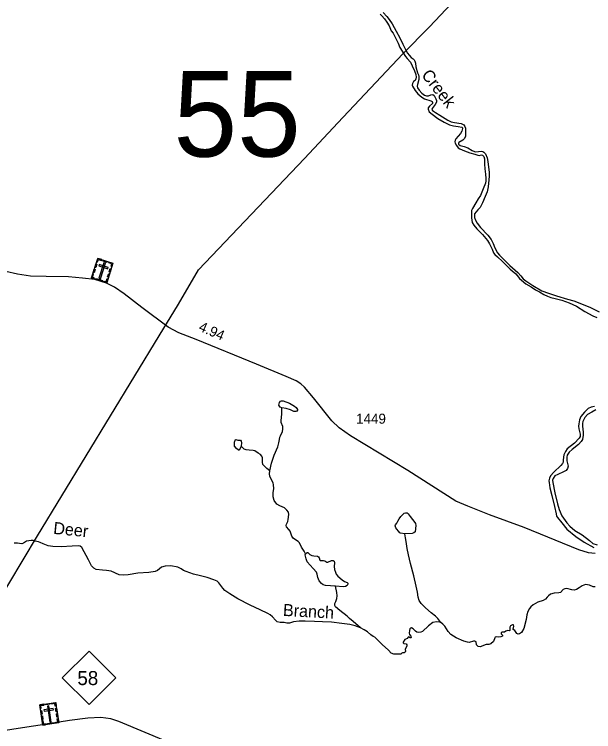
# Model space of a CAD drawing. Extents: x 2126262 to 2293712, y 749403 to 919119.
# Drawn here: x 2268864 to 2276081, y 868911 to 877846 of the extents above; entities that cross this region are included whole.
import ezdxf

# ---------------------------------------------------------------- set-up
doc = ezdxf.new("R2010")
doc.units = 0
for name, color, linetype in [('Exist Cultural Cemetery CELL', 7, 'Continuous'), ('Exist Hydrographic Creek Double Shore', 7, 'Continuous'), ('Exist Hydrographic Creek Single Shore', 7, 'Continuous'), ('Exist Hydrographic Creek Single Shore Label', 7, 'Continuous'), ('Exist Hydrographic Misc Water Feature', 7, 'Continuous'), ('Exist Hydrographic Pond Under 1500 Sq Ft', 7, 'Continuous'), ('Exist Road Primary NC Attributed', 7, 'Continuous'), ('Exist Road Primary NC Shield CELL', 7, 'Continuous'), ('Exist Road Primary NC Shield Number Label', 7, 'Continuous'), ('Exist Road Secondary Mileage Hundredths English Label', 7, 'Continuous'), ('Exist Road Secondary Structure Standard Bridge Number Label', 7, 'Continuous'), ('Exist Road Secondary Type 51 Attributed', 7, 'Continuous'), ('Exist Road Secondary Type 51 Number Label', 7, 'Continuous'), ('Exist Utilities Electrical Transmission Line', 7, 'Continuous')]:
    doc.layers.add(name, color=color, linetype=linetype)

msp = doc.modelspace()

# ---------------------------------------------------------------- linework, layer by layer
at = {"layer": 'Exist Cultural Cemetery CELL'}
for points in [[(2269903.4, 874806.6), (2270092.8, 874745.3), (2270014.5, 874503), (2269825.1, 874564.3)], [(2269867.3, 874694.8), (2269880.6, 874736), (2269891.4, 874732.5), (2269878.1, 874691.3)], [(2269890.1, 874765.3), (2269900.9, 874761.9), (2269910.8, 874792.5), (2269949.4, 874780), (2269952.8, 874790.6), (2269903.4, 874806.6)], [(2269921.3, 874729.3), (2269915.6, 874711.5), (2270027.6, 874675.3), (2270033.3, 874693)], [(2269998.1, 874745.2), (2269980.4, 874750.9), (2269918, 874557.9), (2269935.8, 874552.2)], [(2269973.9, 874783.8), (2270023.2, 874767.8), (2270019.7, 874757), (2269970.4, 874772.9)], [(2270079.6, 874704.1), (2270068.8, 874707.5), (2270078.7, 874738.2), (2270040.1, 874750.6), (2270043.5, 874761.2), (2270092.9, 874745.3)], [(2269846.6, 874630.8), (2269859.9, 874672), (2269870.7, 874668.5), (2269857.4, 874627.3)], [(2270046.2, 874638), (2270059.6, 874679.2), (2270070.4, 874675.7), (2270057.1, 874634.5)], [(2269856.6, 874554.1), (2269860.1, 874565.1), (2269839.2, 874571.8), (2269851.6, 874610.3), (2269841, 874613.7), (2269825.1, 874564.3)], [(2269883.3, 874557.5), (2269964, 874531.4), (2269960.5, 874520.6), (2269879.8, 874546.7)], [(2269983, 874513.2), (2269986.5, 874524.2), (2270007.5, 874517.4), (2270019.9, 874555.9), (2270030.5, 874552.4), (2270014.5, 874503)], [(2270025.9, 874575.3), (2270039.3, 874616.5), (2270050.1, 874613), (2270036.8, 874571.8)], [(2269182.2, 869244.3), (2269379, 869274.2), (2269417.2, 869022.5), (2269220.4, 868992.6)], [(2269188.7, 869201.5), (2269199.9, 869203.2), (2269195.1, 869235), (2269235.2, 869241.1), (2269233.5, 869252.1), (2269182.2, 869244.3)], [(2269232.7, 869183.2), (2269235.5, 869164.7), (2269351.9, 869182.4), (2269349.1, 869200.8)], [(2269255.4, 869255.4), (2269306.6, 869263.2), (2269308.3, 869251.9), (2269257.1, 869244.1)], [(2269294.3, 869231.7), (2269275.9, 869228.9), (2269306.3, 869028.4), (2269324.8, 869031.2)], [(2269385.6, 869231.4), (2269374.4, 869229.7), (2269369.5, 869261.5), (2269329.4, 869255.4), (2269327.7, 869266.4), (2269379.1, 869274.2)], [(2269385.3, 869157.4), (2269378.8, 869200.2), (2269390, 869201.9), (2269396.5, 869159.1)], [(2269199.8, 869128.2), (2269193.3, 869171), (2269204.5, 869172.7), (2269211, 869129.9)], [(2269209.9, 869061.7), (2269203.4, 869104.5), (2269214.6, 869106.2), (2269221.1, 869063.4)], [(2269395.1, 869092.2), (2269388.6, 869135), (2269399.9, 869136.7), (2269406.4, 869093.9)], [(2269253.1, 868997.6), (2269251.4, 869008.9), (2269229.6, 869005.6), (2269223.6, 869045.6), (2269212.6, 869043.9), (2269220.4, 868992.6)], [(2269275.5, 869012.5), (2269359.4, 869025.3), (2269361.1, 869014), (2269277.2, 869001.3)], [(2269384.5, 869017.5), (2269382.8, 869028.9), (2269404.5, 869032.2), (2269398.4, 869072.1), (2269409.4, 869073.8), (2269417.2, 869022.5)]]:
    msp.add_lwpolyline(points, close=True, dxfattribs=at)
at = {"layer": 'Exist Hydrographic Creek Double Shore'}
for points in [[(2273460.5, 877868.7), (2273503.8, 877820.9), (2273531.8, 877783.2), (2273569.5, 877726), (2273621.3, 877636.5), (2273667.6, 877554.5), (2273705.4, 877473), (2273739.9, 877401.9), (2273761.4, 877364.1), (2273783, 877336), (2273806.7, 877310.2), (2273832.6, 877290.7), (2273844.5, 877278.9), (2273854.2, 877264.8), (2273859.6, 877236.8), (2273866, 877192.6), (2273886.5, 877117.8), (2273897.3, 877094.1), (2273903.8, 877073.6), (2273904.8, 877055.2), (2273903.8, 877034.7), (2273884.4, 876971.1), (2273883.3, 876952.8), (2273887.6, 876931.2), (2273905.9, 876899.9), (2273938.3, 876864.3), (2273974.9, 876840.6), (2273998.6, 876831.9), (2274024.1, 876832.4), (2274052.1, 876844.2), (2274075.8, 876846.4), (2274093.1, 876835.6), (2274116.8, 876795.7), (2274123.3, 876770.9), (2274121.1, 876753.6), (2274106, 876724.5), (2274067.2, 876671.6), (2274066.1, 876661.9), (2274074.7, 876650.1), (2274111.4, 876624.2), (2274163.2, 876588.6), (2274264.5, 876528.2), (2274307.6, 876506.6), (2274346.4, 876498), (2274428.9, 876485.8), (2274462.3, 876469.6), (2274476.4, 876450.2), (2274483.9, 876426.4), (2274486.1, 876328.3), (2274471, 876300.2), (2274449.4, 876280.8), (2274400.9, 876251.7), (2274396.6, 876242), (2274398.7, 876229), (2274418.1, 876212.8), (2274466.7, 876198.8), (2274511.9, 876181.6), (2274566.9, 876150.3), (2274596, 876137.3), (2274613.3, 876134.1), (2274680.1, 876141.6), (2274698.4, 876139.5), (2274714.6, 876130.9), (2274735.1, 876108.2), (2274754.5, 876057.5), (2274762.1, 876012.2), (2274766.4, 875976.6), (2274779.3, 875881.6), (2274780.4, 875831.9), (2274776.1, 875785.5), (2274765.3, 875696), (2274752.4, 875634.5), (2274730.8, 875577.4), (2274695.2, 875499.7), (2274665, 875439.3), (2274637, 875410.8), (2274598.2, 875361.2), (2274596, 875345), (2274596, 875313.7), (2274606.8, 875283.5), (2274630.5, 875243.6), (2274672.6, 875191.8), (2274763.1, 875093.6), (2274804.1, 875040.8), (2274828.9, 874992.9), (2274850.5, 874937.9), (2274883.9, 874877.5), (2274909.8, 874845.1), (2274962.6, 874794.4), (2275037, 874716.7), (2275134.4, 874632.1), (2275175.4, 874587.9), (2275204.5, 874551.2), (2275234.7, 874527.5), (2275322, 874470.3), (2275433.1, 874403.4), (2275519.3, 874371.1), (2275617.4, 874339.8), (2275754.9, 874298.8), (2275835.8, 874276.2), (2276034.1, 874199)], [(2273420.4, 877848.6), (2273442, 877825.9)], [(2273442, 877825.9), (2273476.9, 877788.4), (2273503.9, 877749.5), (2273533, 877702.1), (2273559.9, 877641.6), (2273582.6, 877610.4), (2273647.3, 877486.3), (2273667.7, 877433.4), (2273736.8, 877322.1), (2273759.4, 877297.3), (2273798.2, 877249.8), (2273819.8, 877204.5), (2273850, 877140.9), (2273865, 877095.6), (2273869.4, 877065.4), (2273865, 877043.8), (2273858.6, 877022.2), (2273838.1, 877007.7), (2273824.1, 876986.1), (2273820.8, 876963.4), (2273825.2, 876950.5), (2273857.5, 876895.5), (2273892, 876857.7), (2273942.2, 876812.4), (2273974.6, 876793), (2274053.3, 876769.3), (2274069.5, 876758.5), (2274074.9, 876747.7), (2274071.6, 876734.7), (2274036, 876702.4), (2274019.9, 876679.7), (2274017.7, 876663.5), (2274031.7, 876632.3), (2274069.5, 876603.1), (2274140.6, 876548.8), (2274220.4, 876503.5), (2274284, 876471.1), (2274335.8, 876456), (2274392.9, 876450.6), (2274439.8, 876440.9), (2274446.3, 876433.3), (2274448.4, 876423.6), (2274439.8, 876389.1), (2274420.4, 876362.1), (2274365.4, 876294.2), (2274355.7, 876276.9), (2274352.5, 876259.7), (2274356.8, 876242.4), (2274373, 876211.1), (2274393.4, 876183.6), (2274411.8, 876170.7), (2274472.1, 876146.9), (2274539, 876122.1), (2274599.4, 876103.8), (2274637.1, 876091.9), (2274655.4, 876089.7), (2274683.5, 876094.1), (2274697.5, 876091.9), (2274711.5, 876075.7), (2274719, 876046.6), (2274720.1, 875978.6), (2274724.4, 875923.2), (2274732, 875856.3), (2274737.4, 875802.4), (2274737.4, 875773.2), (2274732, 875745.2), (2274702.9, 875672.9), (2274669.4, 875589.9), (2274642.5, 875549.5), (2274614.5, 875496.6), (2274571.3, 875426.5), (2274560.6, 875401.7), (2274557.3, 875371.5), (2274557.3, 875310), (2274567, 875251.8), (2274587.5, 875220.5), (2274626.3, 875174.1), (2274695.3, 875102.9), (2274757.8, 875028.8), (2274784.8, 874986.7), (2274817.1, 874919.8), (2274832.8, 874876.3), (2274850, 874855.8), (2274881.3, 874827.7), (2274946, 874766.2), (2275004.2, 874709), (2275040.9, 874670.2), (2275065.7, 874649.7), (2275109.9, 874614.1), (2275129.3, 874591.5), (2275157.3, 874556.9), (2275179.9, 874536.4), (2275237.1, 874490.1), (2275303.4, 874450.7), (2275355.1, 874414), (2275405.8, 874388.1), (2275460.8, 874354.7), (2275506.1, 874334.2), (2275547, 874320.2), (2275602, 874306.1), (2275686.1, 874284.6)], [(2275686.1, 874284.6), (2275776.7, 874251.1), (2275868.3, 874210.1), (2275970.2, 874143.7), (2276071.6, 874088.7), (2276121.1, 874069.2)], [(2276034.1, 874199), (2276150.6, 874139.7)], [(2276091, 872962.1), (2276051.1, 872952.4), (2276012.3, 872936.2), (2275964.8, 872892), (2275919.5, 872838.1), (2275903.4, 872794.9), (2275895.8, 872747.4), (2275893.7, 872715.7), (2275896.9, 872681.2), (2275912, 872618.6), (2275910.9, 872589.5), (2275899.1, 872567.9), (2275840.8, 872503.2), (2275752.4, 872432), (2275730.2, 872402.3), (2275710.8, 872358.1), (2275702.2, 872295.5), (2275700, 872266.4), (2275694.6, 872251.3), (2275670.9, 872227.6), (2275583.6, 872142.4), (2275544.8, 872098.1), (2275530.8, 872070.1), (2275524.3, 872035.6), (2275525.4, 872014), (2275534, 871946.7), (2275557.7, 871851.7), (2275591.1, 871715.8), (2275612.7, 871625.2), (2275619.2, 871597.2), (2275630, 871579.9), (2275682.8, 871513.7), (2275748.5, 871431.7), (2275857.4, 871341.1), (2275960.9, 871269.9), (2276084.9, 871203)], [(2276107.5, 872917.9), (2276057.9, 872890.9), (2276005, 872860.4), (2275970.5, 872823.7), (2275946.8, 872775.2), (2275940.3, 872750.4), (2275940.3, 872718), (2275950.1, 872643.6), (2275951.3, 872605.1), (2275941.6, 872551.1), (2275924.4, 872524.1), (2275889.9, 872487.5), (2275812.3, 872424.9), (2275775, 872392.1), (2275751.2, 872356.5), (2275745.9, 872329.5), (2275745.9, 872286.4), (2275762, 872218.4), (2275755.6, 872187.1), (2275738.3, 872164.5), (2275706, 872146.2), (2275632.7, 872114.9), (2275598.1, 872095.9), (2275575.5, 872065.7), (2275570.1, 872043), (2275572.3, 872012.8), (2275596, 871886.6), (2275631.6, 871750.7), (2275653.1, 871676.9), (2275685.5, 871601.4), (2275744.8, 871512.9), (2275784.7, 871468.7), (2275845, 871415.8), (2275935.6, 871361.9), (2276029.4, 871290.7), (2276072.1, 871256.4), (2276122.8, 871238.1)]]:
    msp.add_lwpolyline(points, dxfattribs=at)
at = {"layer": 'Exist Hydrographic Creek Single Shore'}
for points in [[(2273175.2, 870205.4), (2273109.7, 870227.8), (2273042.9, 870245.1), (2272942.6, 870260.2), (2272816.5, 870275.3), (2272703.3, 870280.7), (2272604.6, 870281.7), (2272485, 870289.3), (2272410.6, 870287.1), (2272341.6, 870277.4), (2272290.9, 870264.5), (2272260.7, 870264.5), (2272225.1, 870268.8), (2272175.5, 870270.9), (2272140, 870280.7), (2272117.3, 870301.2), (2272080.7, 870340), (2272050.5, 870365.9), (2272022.4, 870384.2), (2271926, 870430.6), (2271802.1, 870487.8), (2271646.8, 870566), (2271548.1, 870626.4), (2271487.7, 870668.5), (2271459.6, 870697.6), (2271413.3, 870764.5), (2271391.7, 870783.9), (2271350.8, 870802.2), (2271266.7, 870831.4), (2271184.7, 870851.9), (2271098, 870872.9), (2271003.2, 870904.2), (2270971.9, 870917.1), (2270943.9, 870940.9), (2270902.9, 870959.2), (2270815.6, 870977.5), (2270742.3, 870974.3), (2270695.9, 870958.1), (2270649.5, 870917.1), (2270618.3, 870904.2), (2270540.6, 870893.4), (2270402.6, 870883.7), (2270281.6, 870866.4), (2270221.2, 870862.1), (2270170.5, 870865.3), (2270070.3, 870909.6), (2270012, 870920.4), (2269961.4, 870924.7), (2269883.7, 870932.2), (2269853.6, 870947.3), (2269824.4, 870976.5), (2269788.9, 871052), (2269706.3, 871203.5), (2269682.6, 871220.8), (2269664.2, 871225.1), (2269583.4, 871221.9), (2269445.9, 871214.3), (2269344.6, 871217.6), (2269287.4, 871225.1), (2269221.7, 871251), (2269186.1, 871269.3), (2269166.7, 871273.7), (2269123.6, 871282.3), (2269097.7, 871290.9), (2269074, 871290.9), (2269014.7, 871285.5), (2269003.9, 871275.8), (2268979.1, 871257.5), (2268957.5, 871251), (2268929.5, 871253.2), (2268902.5, 871260.7), (2268863.2, 871259.6)], [(2276097.6, 870714.5), (2276073.4, 870716.7), (2276027, 870733.9), (2275978.5, 870743.7), (2275937.6, 870728.6), (2275900.9, 870702.7), (2275865.3, 870680), (2275836.2, 870674.6), (2275808.2, 870675.7), (2275746.7, 870694), (2275719.8, 870691.9), (2275702.5, 870681.1), (2275665.9, 870645.5), (2275648.6, 870640.1), (2275588.2, 870636.9), (2275543, 870622.8), (2275517.7, 870604.1), (2275501.6, 870584.6), (2275481.1, 870559.8), (2275453, 870544.7), (2275386.2, 870522.1), (2275325.8, 870489.7), (2275296.7, 870467.1), (2275281.6, 870444.4), (2275260.1, 870406.7), (2275249.3, 870366.7), (2275240.7, 870308.5), (2275212.6, 870197.4), (2275183.5, 870146.7), (2275158.7, 870128.3), (2275140.4, 870126.2), (2275122.1, 870133.7), (2275098.3, 870170.4), (2275078.9, 870183.3), (2275076.8, 870193.1), (2275083.2, 870204.9), (2275087.6, 870224.3), (2275081.1, 870240.5), (2275069.2, 870243.8), (2275043.4, 870227.6), (2275035.8, 870212.5), (2275036.9, 870172.6), (2275031.5, 870168.2)], [(2274178.7, 870271.2), (2274160.7, 870276.8), (2274124, 870280), (2274075.5, 870269.2), (2274021.6, 870228.2), (2273947.2, 870160.3), (2273926.7, 870151.6), (2273897.6, 870146.2), (2273878.2, 870150.6), (2273862, 870164.6), (2273832.9, 870192.6), (2273811.4, 870203.4), (2273802.8, 870201.3), (2273790.9, 870191.5), (2273785.5, 870172.1), (2273783.3, 870136.5), (2273786.6, 870122.5), (2273803.8, 870102), (2273808.1, 870085.8), (2273804.9, 870078.3), (2273796.3, 870079.4), (2273775.8, 870091.2), (2273770.4, 870089.1), (2273756.4, 870072.9), (2273748.8, 870066.4), (2273730.5, 870058.9), (2273707.9, 870026.5), (2273706.8, 870016.8), (2273717.6, 870009.2), (2273745.6, 870004.9), (2273754.2, 869994.1), (2273752.1, 869979), (2273734.8, 869935.9), (2273737.6, 869915.7), (2273731.2, 869900.6), (2273721.5, 869894.1), (2273698.8, 869893.1), (2273692.4, 869887.7), (2273680.5, 869878), (2273664.3, 869876.9), (2273592.1, 869878), (2273557.6, 869889.8), (2273523.1, 869924.3), (2273446.5, 869997.7), (2273373.2, 870073.2), (2273353.1, 870087.8), (2273332.6, 870097.5), (2273305.6, 870116.9), (2273262.5, 870153.6), (2273220.5, 870179.5), (2273175.2, 870205.4)], [(2275031.5, 870168.2), (2275011, 870169.3), (2274988.4, 870161.8), (2274968.5, 870150.3), (2274936.2, 870149.3), (2274927.6, 870143.9), (2274928.6, 870130.9), (2274943.7, 870113.7), (2274944.8, 870101.8), (2274926.5, 870091), (2274890.9, 870088.8), (2274867.2, 870094.2), (2274855.3, 870087.8), (2274847.8, 870078.1), (2274832.7, 870034.9), (2274798.2, 870006.9), (2274773.4, 869995), (2274743.2, 869997.2), (2274667.7, 869965.9), (2274642.9, 869970.2), (2274622.5, 869990.7), (2274616, 870028.4), (2274600.9, 870038.1), (2274584.7, 870039.2), (2274530.8, 870023), (2274508.2, 870024.1), (2274464, 870037.1), (2274368, 870078.1), (2274301.2, 870121.2), (2274269.3, 870157.9), (2274228.3, 870223.7), (2274202.4, 870250.7), (2274178.7, 870271.2)]]:
    msp.add_lwpolyline(points, dxfattribs=at)
at = {"layer": 'Exist Hydrographic Misc Water Feature'}
msp.add_line((2273290.6, 870168.5), (2273294.1, 870166.1), dxfattribs=at)
for points in [[(2272047.6, 872160.8), (2272068, 872255.7), (2272102.5, 872353.9), (2272144.6, 872458.6), (2272160.8, 872508.2), (2272167.2, 872549.7), (2272170.5, 872577.8), (2272178, 872595), (2272206, 872651.1), (2272210.3, 872677), (2272207.1, 872711.5), (2272189.9, 872760.1), (2272187.7, 872788.1), (2272196.3, 872865.8), (2272196.3, 872944.5)], [(2272047.6, 872160.8), (2272007.7, 872188.9), (2271978.6, 872216.9), (2271961.3, 872240.6), (2271954.8, 872267.6), (2271955.9, 872321.6), (2271948.4, 872343.1), (2271929, 872364.7), (2271900.9, 872382), (2271861, 872407.9), (2271840.5, 872414.3), (2271788.8, 872416.5), (2271752.1, 872420.8), (2271727.3, 872431.6), (2271709, 872444.5), (2271688.5, 872467.2)], [(2272492.1, 871126.7), (2272474.2, 871159), (2272442.9, 871208.6), (2272414.9, 871262.5), (2272399.8, 871278.7), (2272378.2, 871293.8), (2272336.2, 871322.9), (2272318.9, 871346.7), (2272312.4, 871372.6), (2272298.4, 871409.2), (2272285.5, 871430.8), (2272256.4, 871461), (2272252.1, 871477.2), (2272254.2, 871494.5), (2272270.4, 871529), (2272276.9, 871552.7), (2272283.3, 871614.5), (2272279, 871644.7), (2272259.6, 871670.6), (2272229.4, 871700.8), (2272172.3, 871723.5), (2272134.6, 871746.1), (2272101.1, 871792.5), (2272089.3, 871835.7), (2272090.4, 871887.5), (2272096.8, 871941.8), (2272093.6, 871986.1), (2272088.2, 872012), (2272060.2, 872065.9), (2272048.3, 872091.8), (2272043.2, 872123.1), (2272047.6, 872160.8)], [(2274178.7, 870271.2), (2274139.9, 870320.8), (2274109.7, 870347.7), (2274057.9, 870392), (2273985.7, 870453.5), (2273930.7, 870506.9), (2273905.9, 870545.7), (2273895.1, 870585.6), (2273886.5, 870650.3), (2273870.3, 870721.5), (2273841.2, 870852.6), (2273798.1, 871004.7), (2273773.3, 871112.6), (2273758.2, 871194), (2273744.2, 871278.2), (2273738.8, 871323.5), (2273729.1, 871374.2)], [(2273175.2, 870205.4), (2273083.5, 870283), (2273040.4, 870319.7), (2273009.1, 870347.8), (2272919.7, 870421.1), (2272865.7, 870467.5), (2272858.2, 870483.7), (2272858.2, 870507.4), (2272870.1, 870531.1), (2272883, 870568.4), (2272887.3, 870602.9), (2272883, 870642.8), (2272864.7, 870723.7)]]:
    msp.add_lwpolyline(points, dxfattribs=at)
at = {"layer": 'Exist Hydrographic Pond Under 1500 Sq Ft'}
for points in [[(2272196.3, 872944.5), (2272173.7, 872954.9), (2272166.1, 872964.6), (2272160.8, 872979.7), (2272166.1, 873009.9), (2272179.1, 873028.2), (2272190.9, 873032.6), (2272212.5, 873030.4), (2272292.3, 873001.3), (2272353.7, 872966.8), (2272376.4, 872947.3), (2272391.5, 872924.7), (2272390.4, 872913.9), (2272383.9, 872904.2), (2272369.9, 872899.9), (2272346.2, 872898.8), (2272304.1, 872918.2), (2272251.3, 872934.4)], [(2271688.5, 872467.2), (2271667, 872421.9), (2271660.5, 872416.5), (2271656.2, 872418.6), (2271631.4, 872438.1), (2271608.7, 872469.3), (2271605.5, 872496.3), (2271607.7, 872519), (2271617.4, 872549.2), (2271623.8, 872549.2), (2271636.8, 872544.9), (2271648.6, 872542.7), (2271670.2, 872543.8), (2271681, 872540.5), (2271690.7, 872527.6), (2271692.8, 872509.3)], [(2273729.1, 871374.2), (2273676.6, 871382.5), (2273664.7, 871389), (2273648.6, 871410.5), (2273630.2, 871435.4), (2273618.4, 871449.4), (2273608.7, 871474.2), (2273610.8, 871488.2), (2273629.2, 871508.7), (2273640, 871533.5), (2273657.2, 871561.6), (2273679.8, 871590.7), (2273720.8, 871632.8), (2273735.9, 871637.1), (2273756.4, 871634.9), (2273768.3, 871625.2), (2273796.3, 871589.6), (2273824.3, 871554), (2273854.5, 871518.4), (2273862, 871502.2), (2273864.2, 871480.7), (2273856.7, 871399.8), (2273842.6, 871386.8), (2273821.1, 871378.2)]]:
    msp.add_lwpolyline(points, close=True, dxfattribs=at)
for points in [[(2272864.7, 870723.7), (2272742.2, 870733.5), (2272712, 870741.1), (2272689.4, 870756.2), (2272661.3, 870790.7), (2272645.2, 870829.5), (2272637.6, 870871.6), (2272626.8, 870898.6), (2272586.9, 870945), (2272510.4, 871026.9), (2272497.5, 871065.2), (2272486.7, 871112.7), (2272492.1, 871126.7)], [(2272492.1, 871126.7), (2272513.6, 871141.8), (2272520.1, 871140.7), (2272544.9, 871119.2), (2272569.7, 871106.2), (2272593.4, 871103), (2272639.8, 871097.6), (2272651.6, 871090), (2272663.5, 871077.1), (2272668.9, 871048), (2272675.3, 871042.6), (2272714.2, 871041.5), (2272732.5, 871037.2), (2272756.2, 871023.2), (2272769.1, 871021), (2272816.6, 871042.6), (2272836, 871043.7), (2272847.8, 871032.9), (2272853.2, 871015.6), (2272850, 870969.2), (2272852.2, 870932.5), (2272866.2, 870896.5), (2272872.6, 870873.9), (2272894.2, 870849.1), (2272948.1, 870802.7), (2272978.3, 870782.2), (2273008.5, 870769.2), (2273017.1, 870759.5), (2273018.2, 870749.8), (2273010.6, 870732.5), (2272990.2, 870718.5), (2272960, 870716.4), (2272864.7, 870723.7)]]:
    msp.add_lwpolyline(points, dxfattribs=at)
at = {"layer": 'Exist Road Primary NC Attributed'}
msp.add_lwpolyline([(2272237, 866146.2), (2272070.4, 867024.9), (2271960.2, 867613.9), (2271907.9, 867791.9), (2271856.3, 867891), (2271789.4, 867990.1), (2271440, 868387.2), (2271349.4, 868487.7), (2271272.7, 868542.1), (2271205.7, 868588.2), (2271089.3, 868648.9), (2270774.1, 868782.9), (2270166, 869039.7), (2270065.6, 869071.8), (2269940.1, 869087.2), (2269781.1, 869077.4), (2269549.6, 869049.5), (2269292.7, 869007.7), (2268912, 868951.9), (2268591.2, 868901.6)], dxfattribs=at)
at = {"layer": 'Exist Road Primary NC Shield CELL'}
msp.add_lwpolyline([(2269462, 869581), (2269795, 869914), (2270128, 869581), (2269795, 869248)], close=True, dxfattribs=at)
at = {"layer": 'Exist Road Secondary Type 51 Attributed'}
msp.add_lwpolyline([(2276100.9, 871131), (2276015.9, 871138), (2275897.3, 871175.7), (2275213.3, 871455.5), (2274783, 871611.2), (2274515.2, 871720), (2274364.6, 871784.2), (2273767.7, 872162.5), (2273050.2, 872594.5), (2272909.3, 872695), (2272818.7, 872781.6), (2272592.1, 873068.4), (2272477.7, 873203.8), (2272431.7, 873245.7), (2272373.1, 873282), (2272251.1, 873337.1), (2271880.1, 873490.6), (2271129.8, 873797.7), (2270913.6, 873880.1), (2270781.1, 873948.5), (2270454.1, 874194.8), (2270233.7, 874366.5), (2270110.3, 874448.2), (2270014.1, 874498.4), (2269867.6, 874541.7), (2269714.2, 874559.8), (2269538.5, 874576.6), (2269261.7, 874578.7), (2269066.4, 874584.3), (2268901.9, 874608), (2268759.6, 874641.5)], dxfattribs=at)
at = {"layer": 'Exist Utilities Electrical Transmission Line'}
msp.add_lwpolyline([(2268433.6, 870153.4), (2269152, 871351.8), (2270668, 873841.2), (2270908.2, 874235.2), (2271160.1, 874665.4), (2272480.4, 876049.3), (2272894.2, 876493.2), (2273705.7, 877352.5), (2274036.5, 877691.3), (2276296.8, 880095.8), (2276647.3, 880459), (2279664.1, 883640.4), (2279943.1, 884152.6), (2281281.6, 886604.5), (2281505.5, 887018.3), (2282511.9, 888851.2), (2283190, 890097), (2283945, 891449.7), (2284538.8, 892512.9), (2285295.5, 893879.6), (2286327.7, 895740.6), (2286929.6, 896848.4)], dxfattribs=at)

# ---------------------------------------------------------------- texts
at = {"layer": 'Exist Hydrographic Creek Single Shore Label'}
for s, rotation, p in [('Creek', 307.93011, (2273928.1, 877088.6)), ('Deer', 354.34316, (2269344.4, 871375.3)), ('Branch', 356.88314, (2272207.6, 870353.3))]:
    msp.add_text(s, height=150, rotation=rotation, dxfattribs=at).set_placement(p)
at = {"layer": 'Exist Road Primary NC Shield Number Label'}
msp.add_text('58', height=175, dxfattribs=at).set_placement((2269649.2, 869491.3))
at = {"layer": 'Exist Road Secondary Mileage Hundredths English Label'}
msp.add_text('4.94', height=125, rotation=336.34417, dxfattribs=at).set_placement((2271150.6, 873910.3))
at = {"layer": 'Exist Road Secondary Structure Standard Bridge Number Label'}
msp.add_text('55', height=1066.27, dxfattribs=at).set_placement((2270846.6, 876074))
at = {"layer": 'Exist Road Secondary Type 51 Number Label'}
msp.add_text('1449', height=125, dxfattribs=at).set_placement((2273121.1, 872747))

doc.saveas('drawing.dxf')
